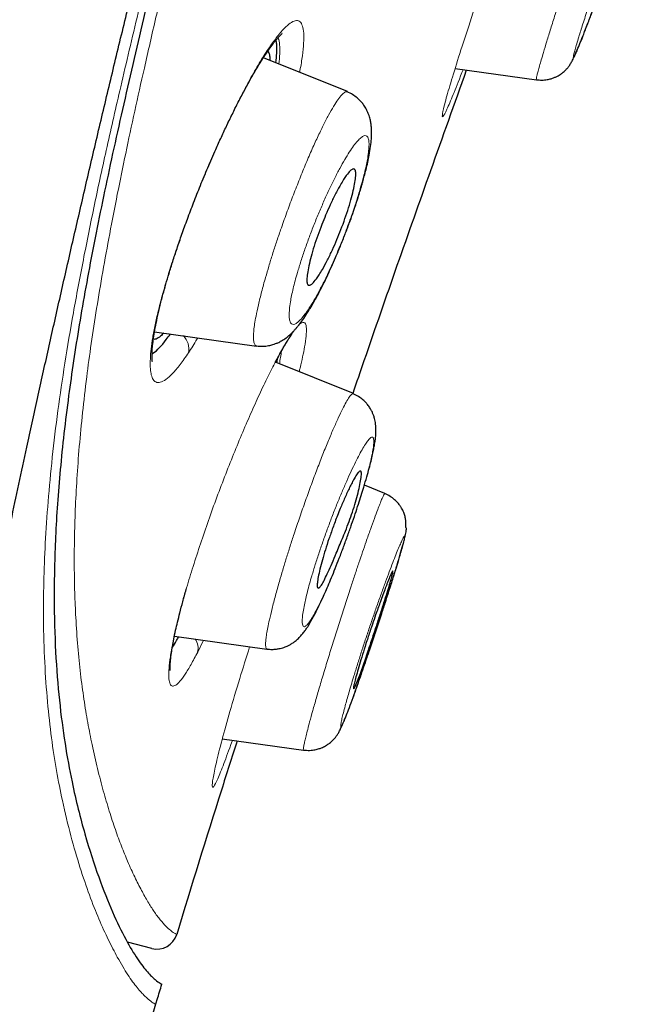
# Model space of a CAD drawing. Header units: millimetres. Extents: x 8 to 830, y 12 to 2106.
# Tile 592 of 624: x 788 to 797, y 1758 to 1772. Entities that reach past the tile are written whole.
import ezdxf

# ---------------------------------------------------------------- set-up
doc = ezdxf.new("R2010")
doc.units = ezdxf.units.MM

msp = doc.modelspace()

# ---------------------------------------------------------------- linework, layer by layer
at = {"color": 7, "linetype": 'Continuous', "lineweight": 30}
for p, q in [((792.649, 1771.438), (791.429, 1771.931)), ((794.212, 1771.773), (795.392, 1771.608)), ((789.849, 1767.953), (791.328, 1767.745)), ((791.626, 1767.503), (791.641, 1767.58)), ((791.626, 1767.503), (791.641, 1767.58)), ((792.735, 1767.055), (791.605, 1767.511)), ((793.193, 1765.607), (792.895, 1765.727)), ((790.138, 1763.533), (791.481, 1763.344)), ((790.833, 1762.043), (792.011, 1761.877)), ((789.809, 1759.001), (789.457, 1759.092))]:
    msp.add_line(p, q, dxfattribs=at)
at = {"color": 8, "linetype": 'Continuous', "lineweight": 0}
msp.add_line((790.559, 1763.474), (790.475, 1763.302), dxfattribs=at)
msp.add_line((790.559, 1763.474), (790.475, 1763.302), dxfattribs=at)
for centre, radius, start, end in [((790.07, 1767.702), 0.277, 348.7689, 44.5485), ((790.243, 1763.355), 0.238, 347.0286, 34.918)]:
    msp.add_arc(centre, radius, start, end, dxfattribs=at)
at = {"color": 7, "linetype": 'Continuous', "lineweight": 30}
msp.add_arc((789.884, 1759.291), 0.3, 255.5, 343.1666, dxfattribs=at)
for points, knots in [([(786.178, 1756.852), (786.276, 1757.43), (786.471, 1758.584), (786.787, 1760.318), (787.075, 1761.823), (787.329, 1763.1), (787.543, 1764.146), (787.764, 1765.203), (787.967, 1766.15), (788.149, 1766.984), (788.308, 1767.7), (788.471, 1768.426), (788.639, 1769.164), (788.812, 1769.915), (788.991, 1770.68), (789.176, 1771.462), (789.368, 1772.26), (789.567, 1773.078), (789.773, 1773.913), (789.986, 1774.765), (790.204, 1775.632), (790.428, 1776.511), (790.581, 1777.107), (790.658, 1777.405)], [0, 0, 0, 0, 0.093359, 0.186706, 0.280006, 0.334976, 0.389956, 0.444959, 0.499974, 0.535699, 0.571426, 0.607157, 0.64289, 0.678614, 0.714318, 0.750006, 0.785687, 0.821385, 0.857107, 0.892845, 0.928584, 0.964309, 1, 1, 1, 1]), ([(786.178, 1756.852), (786.276, 1757.43), (786.471, 1758.584), (786.787, 1760.318), (787.075, 1761.823), (787.329, 1763.1), (787.543, 1764.146), (787.764, 1765.203), (787.967, 1766.15), (788.149, 1766.984), (788.308, 1767.7), (788.471, 1768.426), (788.639, 1769.164), (788.812, 1769.915), (788.991, 1770.68), (789.176, 1771.462), (789.368, 1772.26), (789.567, 1773.078), (789.773, 1773.913), (789.986, 1774.765), (790.204, 1775.632), (790.428, 1776.511), (790.581, 1777.107), (790.658, 1777.405)], [0, 0, 0, 0, 0.093359, 0.186706, 0.280006, 0.334976, 0.389956, 0.444959, 0.499974, 0.535699, 0.571426, 0.607157, 0.64289, 0.678614, 0.714318, 0.750006, 0.785687, 0.821385, 0.857107, 0.892845, 0.928584, 0.964309, 1, 1, 1, 1]), ([(790.879, 1777.336), (790.754, 1776.838), (790.505, 1775.845), (790.148, 1774.402), (789.808, 1773.003), (789.49, 1771.656), (789.2, 1770.369), (788.95, 1769.158), (788.749, 1768.04), (788.587, 1766.963), (788.471, 1765.934), (788.404, 1764.96), (788.385, 1764.082), (788.407, 1763.294), (788.463, 1762.591), (788.546, 1761.966), (788.668, 1761.303), (788.835, 1760.641), (789.039, 1760.02), (789.241, 1759.513), (789.433, 1759.12), (789.605, 1758.833), (789.751, 1758.647), (789.863, 1758.54), (789.939, 1758.489), (789.949, 1758.485), (789.955, 1758.483)], [0, 0, 0, 0, 0.0314739, 0.0627901, 0.0940266, 0.1252933, 0.1567907, 0.1883276, 0.2195935, 0.2506958, 0.2862496, 0.3219956, 0.3579592, 0.3937733, 0.4294226, 0.4650147, 0.5006142, 0.556583, 0.6126897, 0.6687271, 0.7246136, 0.7804252, 0.8352335, 0.8900842, 0.945003, 1, 1, 1, 1]), ([(795.392, 1771.611), (795.42, 1771.608), (795.471, 1771.604), (795.543, 1771.611), (795.601, 1771.624), (795.649, 1771.641), (795.689, 1771.659), (795.723, 1771.678), (795.753, 1771.698), (795.781, 1771.719), (795.814, 1771.748), (795.844, 1771.78), (795.872, 1771.817), (795.898, 1771.859), (795.925, 1771.91), (795.958, 1771.981), (795.996, 1772.069), (796.041, 1772.178), (796.093, 1772.309), (796.152, 1772.463), (796.219, 1772.641), (796.294, 1772.843), (796.374, 1773.063), (796.456, 1773.293), (796.538, 1773.524), (796.617, 1773.749), (796.69, 1773.961), (796.756, 1774.158), (796.813, 1774.335), (796.857, 1774.472), (796.888, 1774.576), (796.909, 1774.65), (796.924, 1774.709), (796.934, 1774.754), (796.94, 1774.788), (796.943, 1774.814), (796.944, 1774.833), (796.945, 1774.849), (796.944, 1774.862), (796.943, 1774.887), (796.939, 1774.933), (796.928, 1774.982), (796.913, 1775.027), (796.896, 1775.068), (796.87, 1775.117), (796.831, 1775.171), (796.78, 1775.226), (796.713, 1775.278), (796.658, 1775.304), (796.63, 1775.317)], [0, 0, 0, 0, 0.014608, 0.027444, 0.038176, 0.046599, 0.054598, 0.061389, 0.067318, 0.074622, 0.080384, 0.093413, 0.110576, 0.132504, 0.159134, 0.188165, 0.219145, 0.252056, 0.286873, 0.323576, 0.362192, 0.402824, 0.445532, 0.488731, 0.531567, 0.574195, 0.616452, 0.658244, 0.699666, 0.740784, 0.768078, 0.795249, 0.820157, 0.841692, 0.859818, 0.874502, 0.883249, 0.890067, 0.895019, 0.898386, 0.906994, 0.920339, 0.925884, 0.932929, 0.944078, 0.95517, 0.968421, 0.98352, 1, 1, 1, 1]), ([(791.511, 1772.053), (791.531, 1772.081), (791.57, 1772.135), (791.617, 1772.193), (791.652, 1772.234), (791.678, 1772.26), (791.693, 1772.275), (791.701, 1772.282), (791.7, 1772.282), (791.699, 1772.282)], [0, 0, 0, 0, 0.216224, 0.409511, 0.580136, 0.728409, 0.8547, 0.959465, 1, 1, 1, 1]), ([(791.61, 1771.858), (791.615, 1771.906), (791.627, 1772.011), (791.627, 1772.12), (791.616, 1772.168), (791.612, 1772.187)], [0, 0, 0, 0, 0.340138, 0.734698, 1, 1, 1, 1]), ([(791.61, 1771.858), (791.615, 1771.906), (791.627, 1772.011), (791.627, 1772.12), (791.616, 1772.168), (791.612, 1772.187)], [0, 0, 0, 0, 0.340138, 0.734698, 1, 1, 1, 1]), ([(789.817, 1767.52), (789.817, 1767.52), (789.817, 1767.519), (789.816, 1767.527), (789.814, 1767.55), (789.812, 1767.586), (789.812, 1767.631), (789.815, 1767.694), (789.823, 1767.779), (789.837, 1767.887), (789.858, 1768.012), (789.887, 1768.155), (789.924, 1768.316), (789.967, 1768.481), (790.012, 1768.644), (790.06, 1768.803), (790.114, 1768.976), (790.176, 1769.165), (790.247, 1769.371), (790.327, 1769.593), (790.417, 1769.83), (790.516, 1770.08), (790.624, 1770.34), (790.726, 1770.575), (790.82, 1770.782), (790.904, 1770.961), (790.99, 1771.138), (791.077, 1771.312), (791.166, 1771.48), (791.255, 1771.641), (791.343, 1771.793), (791.429, 1771.933), (791.484, 1772.013), (791.511, 1772.053)], [0, 0, 0, 0, 0.009274, 0.024691, 0.044735, 0.06465, 0.085396, 0.106973, 0.13701, 0.168413, 0.20116, 0.235252, 0.270703, 0.307553, 0.336114, 0.365425, 0.396421, 0.429631, 0.465052, 0.502677, 0.542491, 0.584482, 0.628654, 0.675045, 0.707222, 0.740396, 0.77457, 0.809735, 0.845879, 0.882984, 0.921038, 0.960037, 1, 1, 1, 1]), ([(789.817, 1767.52), (789.817, 1767.52), (789.817, 1767.519), (789.816, 1767.527), (789.814, 1767.55), (789.812, 1767.586), (789.812, 1767.631), (789.815, 1767.694), (789.823, 1767.779), (789.837, 1767.887), (789.858, 1768.012), (789.887, 1768.155), (789.924, 1768.316), (789.967, 1768.481), (790.012, 1768.644), (790.06, 1768.803), (790.114, 1768.976), (790.176, 1769.165), (790.247, 1769.371), (790.327, 1769.593), (790.417, 1769.83), (790.516, 1770.08), (790.624, 1770.34), (790.726, 1770.575), (790.82, 1770.782), (790.904, 1770.961), (790.99, 1771.138), (791.077, 1771.312), (791.166, 1771.48), (791.255, 1771.642), (791.343, 1771.793), (791.426, 1771.928), (791.477, 1772.002), (791.501, 1772.038)], [0, 0, 0, 0, 0.00932, 0.024811, 0.044952, 0.064964, 0.085812, 0.107494, 0.137676, 0.169232, 0.202139, 0.236397, 0.272021, 0.30905, 0.337749, 0.367204, 0.398351, 0.431721, 0.467315, 0.505123, 0.545131, 0.587327, 0.631713, 0.67833, 0.710664, 0.744, 0.778339, 0.813676, 0.849995, 0.887281, 0.92552, 0.964709, 1, 1, 1, 1]), ([(791.493, 1772.025), (791.498, 1772.018), (791.511, 1771.999), (791.521, 1771.954), (791.524, 1771.91), (791.524, 1771.892)], [0, 0, 0, 0, 0.286932, 0.716183, 1, 1, 1, 1]), ([(791.493, 1772.025), (791.498, 1772.018), (791.511, 1771.999), (791.521, 1771.954), (791.524, 1771.91), (791.524, 1771.892)], [0, 0, 0, 0, 0.286932, 0.716183, 1, 1, 1, 1]), ([(794.375, 1771.75), (794.202, 1771.264), (793.701, 1769.86), (793.15, 1768.297), (792.781, 1767.216), (792.727, 1767.058)], [0, 0, 0, 0, 0.311545, 0.899147, 1, 1, 1, 1]), ([(794.375, 1771.75), (794.202, 1771.264), (793.701, 1769.86), (793.15, 1768.297), (792.781, 1767.216), (792.727, 1767.058)], [0, 0, 0, 0, 0.311545, 0.899147, 1, 1, 1, 1]), ([(791.328, 1767.748), (791.36, 1767.745), (791.418, 1767.74), (791.5, 1767.749), (791.561, 1767.764), (791.612, 1767.782), (791.657, 1767.801), (791.713, 1767.832), (791.77, 1767.872), (791.822, 1767.916), (791.86, 1767.954), (791.89, 1767.987), (791.918, 1768.018), (791.955, 1768.064), (792.002, 1768.127), (792.054, 1768.204), (792.101, 1768.28), (792.141, 1768.347), (792.179, 1768.413), (792.209, 1768.468), (792.23, 1768.509), (792.247, 1768.541), (792.264, 1768.574), (792.289, 1768.622), (792.322, 1768.69), (792.367, 1768.783), (792.42, 1768.899), (792.481, 1769.038), (792.548, 1769.198), (792.614, 1769.364), (792.674, 1769.523), (792.725, 1769.665), (792.768, 1769.79), (792.802, 1769.896), (792.83, 1769.986), (792.853, 1770.062), (792.874, 1770.135), (792.896, 1770.217), (792.921, 1770.312), (792.945, 1770.415), (792.968, 1770.528), (792.987, 1770.642), (792.999, 1770.749), (793.002, 1770.84), (792.999, 1770.915), (792.991, 1770.98), (792.979, 1771.041), (792.961, 1771.102), (792.938, 1771.156), (792.914, 1771.203), (792.882, 1771.252), (792.84, 1771.302), (792.789, 1771.351), (792.724, 1771.398), (792.674, 1771.422), (792.647, 1771.434)], [0, 0, 0, 0, 0.019611, 0.036613, 0.050693, 0.059673, 0.072076, 0.089288, 0.11099, 0.128536, 0.141533, 0.152243, 0.163631, 0.175751, 0.201915, 0.231826, 0.250517, 0.270417, 0.288899, 0.302986, 0.312732, 0.319022, 0.326773, 0.336773, 0.353598, 0.37443, 0.399284, 0.428167, 0.461079, 0.495079, 0.526019, 0.553895, 0.57873, 0.600411, 0.61892, 0.634276, 0.649153, 0.66662, 0.688483, 0.714165, 0.740312, 0.77306, 0.804536, 0.831164, 0.854206, 0.869394, 0.884906, 0.903217, 0.913715, 0.925128, 0.938624, 0.951204, 0.96579, 0.982165, 1, 1, 1, 1]), ([(792.276, 1769.508), (792.295, 1769.555), (792.335, 1769.653), (792.401, 1769.801), (792.473, 1769.952), (792.54, 1770.073), (792.593, 1770.162), (792.642, 1770.235), (792.687, 1770.289), (792.722, 1770.314), (792.742, 1770.317), (792.752, 1770.312), (792.759, 1770.304), (792.768, 1770.284), (792.773, 1770.239), (792.765, 1770.152), (792.737, 1770.003), (792.672, 1769.761), (792.579, 1769.493), (792.496, 1769.287), (792.43, 1769.137), (792.359, 1768.989), (792.293, 1768.869), (792.239, 1768.78), (792.189, 1768.706), (792.144, 1768.652), (792.109, 1768.628), (792.09, 1768.626), (792.079, 1768.63), (792.072, 1768.639), (792.063, 1768.659), (792.058, 1768.705), (792.066, 1768.793), (792.094, 1768.944), (792.158, 1769.186), (792.237, 1769.402), (792.276, 1769.508)], [0, 0, 0, 0, 0.02645, 0.055945, 0.088717, 0.124751, 0.148285, 0.169501, 0.205233, 0.23181, 0.249598, 0.260654, 0.271585, 0.282448, 0.314894, 0.346734, 0.378231, 0.439651, 0.499837, 0.52723, 0.556943, 0.589525, 0.624593, 0.648679, 0.670277, 0.70628, 0.732648, 0.749343, 0.760462, 0.771521, 0.782576, 0.815301, 0.847483, 0.878926, 0.940297, 1, 1, 1, 1]), ([(789.813, 1767.632), (789.82, 1767.636), (789.852, 1767.653), (789.92, 1767.718), (790.002, 1767.811), (790.059, 1767.892), (790.079, 1767.921)], [0, 0, 0, 0, 0.106115, 0.456932, 0.809054, 1, 1, 1, 1]), ([(789.813, 1767.632), (789.82, 1767.636), (789.852, 1767.653), (789.92, 1767.718), (790.002, 1767.811), (790.059, 1767.892), (790.079, 1767.921)], [0, 0, 0, 0, 0.106115, 0.456932, 0.809054, 1, 1, 1, 1]), ([(789.983, 1767.935), (789.967, 1767.919), (789.925, 1767.876), (789.876, 1767.844), (789.848, 1767.843), (789.837, 1767.842)], [0, 0, 0, 0, 0.2597036, 0.7167093, 1, 1, 1, 1]), ([(789.983, 1767.935), (789.967, 1767.919), (789.925, 1767.876), (789.876, 1767.844), (789.848, 1767.843), (789.837, 1767.842)], [0, 0, 0, 0, 0.2597036, 0.7167093, 1, 1, 1, 1]), ([(791.602, 1767.505), (791.62, 1767.539), (791.659, 1767.615), (791.71, 1767.706), (791.754, 1767.782), (791.788, 1767.836), (791.812, 1767.873), (791.828, 1767.897), (791.837, 1767.91), (791.841, 1767.916), (791.84, 1767.916), (791.84, 1767.916)], [0, 0, 0, 0, 0.139961, 0.310149, 0.463074, 0.599039, 0.718326, 0.821209, 0.907947, 0.978793, 1, 1, 1, 1]), ([(791.482, 1763.347), (791.506, 1763.345), (791.551, 1763.34), (791.615, 1763.345), (791.667, 1763.354), (791.708, 1763.365), (791.744, 1763.377), (791.778, 1763.391), (791.812, 1763.409), (791.852, 1763.433), (791.895, 1763.463), (791.944, 1763.507), (791.984, 1763.551), (792.021, 1763.596), (792.052, 1763.64), (792.077, 1763.678), (792.095, 1763.708), (792.118, 1763.747), (792.148, 1763.8), (792.186, 1763.872), (792.23, 1763.961), (792.276, 1764.058), (792.323, 1764.161), (792.369, 1764.266), (792.419, 1764.385), (792.473, 1764.52), (792.532, 1764.669), (792.593, 1764.83), (792.653, 1764.995), (792.71, 1765.155), (792.762, 1765.307), (792.808, 1765.447), (792.849, 1765.576), (792.891, 1765.71), (792.93, 1765.843), (792.965, 1765.969), (792.993, 1766.077), (793.014, 1766.168), (793.032, 1766.25), (793.045, 1766.323), (793.056, 1766.396), (793.064, 1766.478), (793.064, 1766.552), (793.06, 1766.61), (793.053, 1766.652), (793.043, 1766.696), (793.029, 1766.74), (793.011, 1766.784), (792.989, 1766.827), (792.961, 1766.872), (792.922, 1766.92), (792.873, 1766.968), (792.809, 1767.015), (792.759, 1767.039), (792.733, 1767.051)], [0, 0, 0, 0, 0.014392, 0.026838, 0.037108, 0.045055, 0.051911, 0.058526, 0.068874, 0.079072, 0.091296, 0.105805, 0.124824, 0.143436, 0.160065, 0.173179, 0.183085, 0.192214, 0.21496, 0.237961, 0.26435, 0.294994, 0.317769, 0.342406, 0.368917, 0.397333, 0.42767, 0.459934, 0.492407, 0.523286, 0.552601, 0.580398, 0.606558, 0.631037, 0.664646, 0.694573, 0.720947, 0.747097, 0.769047, 0.791984, 0.815985, 0.841414, 0.867479, 0.881183, 0.89252, 0.902375, 0.913838, 0.9226, 0.932281, 0.943676, 0.954791, 0.968071, 0.983268, 1, 1, 1, 1]), ([(792.437, 1765.107), (792.447, 1765.136), (792.47, 1765.196), (792.506, 1765.29), (792.554, 1765.409), (792.614, 1765.55), (792.672, 1765.674), (792.716, 1765.762), (792.755, 1765.834), (792.792, 1765.894), (792.821, 1765.927), (792.837, 1765.933), (792.845, 1765.928), (792.849, 1765.918), (792.853, 1765.895), (792.85, 1765.842), (792.833, 1765.743), (792.805, 1765.62), (792.768, 1765.482), (792.711, 1765.298), (792.644, 1765.115), (792.575, 1764.95), (792.531, 1764.843), (792.48, 1764.721), (792.426, 1764.592), (792.369, 1764.464), (792.32, 1764.361), (792.279, 1764.285), (792.246, 1764.24), (792.222, 1764.226), (792.209, 1764.249), (792.21, 1764.305), (792.224, 1764.391), (792.249, 1764.504), (792.284, 1764.638), (792.328, 1764.787), (792.379, 1764.945), (792.418, 1765.053), (792.437, 1765.107)], [0, 0, 0, 0, 0.016243, 0.034175, 0.054045, 0.087143, 0.124403, 0.145292, 0.164786, 0.198856, 0.227019, 0.248886, 0.261416, 0.273855, 0.286082, 0.321465, 0.355113, 0.387216, 0.417512, 0.44638, 0.499042, 0.519852, 0.540816, 0.561722, 0.593076, 0.624309, 0.65568, 0.686898, 0.718257, 0.749468, 0.782203, 0.814546, 0.846315, 0.877827, 0.908772, 0.939492, 0.969855, 1, 1, 1, 1]), ([(792.011, 1761.881), (792.041, 1761.878), (792.097, 1761.873), (792.174, 1761.883), (792.235, 1761.899), (792.292, 1761.921), (792.341, 1761.947), (792.385, 1761.977), (792.417, 1762.003), (792.44, 1762.025), (792.459, 1762.045), (792.48, 1762.071), (792.502, 1762.101), (792.525, 1762.14), (792.549, 1762.187), (792.577, 1762.248), (792.611, 1762.329), (792.653, 1762.434), (792.704, 1762.568), (792.761, 1762.726), (792.818, 1762.888), (792.873, 1763.045), (792.922, 1763.19), (792.982, 1763.367), (793.052, 1763.574), (793.128, 1763.806), (793.201, 1764.03), (793.269, 1764.242), (793.33, 1764.436), (793.383, 1764.611), (793.428, 1764.762), (793.459, 1764.876), (793.48, 1764.956), (793.492, 1765.01), (793.501, 1765.056), (793.505, 1765.089), (793.505, 1765.106), (793.502, 1765.113), (793.499, 1765.108), (793.498, 1765.112), (793.498, 1765.114), (793.498, 1765.117), (793.498, 1765.12), (793.498, 1765.123), (793.498, 1765.128), (793.498, 1765.137), (793.499, 1765.161), (793.498, 1765.198), (793.494, 1765.239), (793.482, 1765.289), (793.467, 1765.331), (793.452, 1765.362), (793.435, 1765.395), (793.412, 1765.43), (793.379, 1765.472), (793.331, 1765.519), (793.268, 1765.567), (793.218, 1765.591), (793.191, 1765.603)], [0, 0, 0, 0, 0.0151748, 0.0283645, 0.0391758, 0.0473804, 0.0588403, 0.0679217, 0.0747384, 0.0804938, 0.0871381, 0.0949432, 0.1101714, 0.1290206, 0.1513093, 0.1750456, 0.199883, 0.2324617, 0.2667254, 0.3026568, 0.3402834, 0.3663778, 0.3933082, 0.4208777, 0.4618311, 0.5022527, 0.5422808, 0.5817958, 0.6206723, 0.6590002, 0.6968325, 0.734231, 0.7589441, 0.7823113, 0.8037464, 0.8321682, 0.85601, 0.8751843, 0.8827193, 0.8840466, 0.8851321, 0.8860357, 0.8864512, 0.8868624, 0.8877351, 0.888772, 0.8915909, 0.9009662, 0.9150685, 0.9278068, 0.9335836, 0.9392709, 0.9451562, 0.9519067, 0.9608891, 0.9720936, 0.9852663, 1, 1, 1, 1]), ([(792.987, 1763.636), (792.989, 1763.642), (792.994, 1763.656), (793.003, 1763.681), (793.025, 1763.745), (793.066, 1763.864), (793.131, 1764.047), (793.182, 1764.186), (793.215, 1764.272), (793.231, 1764.312), (793.253, 1764.368), (793.278, 1764.429), (793.299, 1764.473), (793.31, 1764.486), (793.311, 1764.471), (793.302, 1764.429), (793.283, 1764.359), (793.254, 1764.26), (793.215, 1764.132), (793.167, 1763.978), (793.112, 1763.806), (793.06, 1763.648), (793.016, 1763.516), (792.983, 1763.416), (792.933, 1763.268), (792.874, 1763.094), (792.817, 1762.935), (792.779, 1762.842), (792.757, 1762.795), (792.745, 1762.775), (792.739, 1762.771), (792.736, 1762.771), (792.736, 1762.772), (792.735, 1762.777), (792.736, 1762.784), (792.738, 1762.8), (792.745, 1762.837), (792.765, 1762.914), (792.795, 1763.021), (792.834, 1763.153), (792.879, 1763.303), (792.931, 1763.466), (792.969, 1763.579), (792.987, 1763.636)], [0, 0, 0, 0, 0.0034376, 0.0081318, 0.0140713, 0.0393611, 0.0761694, 0.124269, 0.1363508, 0.1481453, 0.1596969, 0.1921701, 0.2219304, 0.2487393, 0.2765866, 0.3053495, 0.3352162, 0.3658657, 0.397682, 0.4304205, 0.464132, 0.4989504, 0.5186652, 0.5376972, 0.5559251, 0.60546, 0.6476477, 0.68257, 0.7103283, 0.7305916, 0.7473601, 0.749299, 0.7580635, 0.7667901, 0.7754925, 0.7841843, 0.8116759, 0.8428082, 0.8741519, 0.9053499, 0.936807, 0.9682909, 1, 1, 1, 1]), ([(790.077, 1763.038), (790.077, 1763.037), (790.077, 1763.036), (790.074, 1763.064), (790.075, 1763.106), (790.08, 1763.18), (790.092, 1763.277), (790.108, 1763.382), (790.128, 1763.491), (790.153, 1763.61), (790.183, 1763.74), (790.217, 1763.877), (790.259, 1764.036), (790.291, 1764.154), (790.311, 1764.221), (790.312, 1764.226)], [0, 0, 0, 0, 0.03237, 0.099173, 0.168522, 0.27708, 0.391033, 0.469958, 0.552073, 0.644411, 0.721393, 0.805041, 0.895439, 0.992624, 1, 1, 1, 1]), ([(790.077, 1763.038), (790.077, 1763.037), (790.077, 1763.036), (790.074, 1763.064), (790.075, 1763.106), (790.08, 1763.18), (790.092, 1763.277), (790.108, 1763.382), (790.128, 1763.491), (790.153, 1763.61), (790.183, 1763.74), (790.217, 1763.877), (790.259, 1764.036), (790.291, 1764.154), (790.311, 1764.221), (790.312, 1764.226)], [0, 0, 0, 0, 0.03237, 0.099173, 0.168522, 0.27708, 0.391033, 0.469958, 0.552073, 0.644411, 0.721393, 0.805041, 0.895439, 0.992624, 1, 1, 1, 1]), ([(790.107, 1763.37), (790.127, 1763.4), (790.155, 1763.444), (790.188, 1763.506), (790.198, 1763.525)], [0, 0, 0, 0, 0.706192, 1, 1, 1, 1]), ([(790.107, 1763.37), (790.127, 1763.4), (790.155, 1763.444), (790.188, 1763.506), (790.198, 1763.525)], [0, 0, 0, 0, 0.706192, 1, 1, 1, 1]), ([(791.048, 1762.013), (790.972, 1761.775), (790.67, 1760.842), (790.384, 1759.904), (790.171, 1759.204)], [0, 0, 0, 0, 0.254554, 1, 1, 1, 1]), ([(791.048, 1762.013), (790.972, 1761.775), (790.67, 1760.842), (790.384, 1759.904), (790.171, 1759.204)], [0, 0, 0, 0, 0.254554, 1, 1, 1, 1]), ([(787.224, 1747.797), (787.238, 1747.866), (787.327, 1748.305), (787.511, 1749.147), (787.777, 1750.33), (788.07, 1751.56), (788.382, 1752.811), (788.712, 1754.084), (789.062, 1755.378), (789.454, 1756.773), (789.753, 1757.81), (789.933, 1758.408), (789.956, 1758.482)], [0, 0, 0, 0, 0.019227, 0.121759, 0.234331, 0.348874, 0.465672, 0.584885, 0.70643, 0.830213, 0.978867, 1, 1, 1, 1])]:
    msp.add_open_spline(points, degree=3, knots=knots, dxfattribs=at)
at = {"color": 8, "linetype": 'Continuous', "lineweight": 0}
for points, knots in [([(789.868, 1758.19), (789.864, 1758.192), (789.856, 1758.194), (789.799, 1758.229), (789.713, 1758.301), (789.599, 1758.423), (789.464, 1758.607), (789.322, 1758.846), (789.179, 1759.121), (789.042, 1759.42), (788.903, 1759.769), (788.766, 1760.17), (788.633, 1760.626), (788.519, 1761.098), (788.424, 1761.577), (788.35, 1762.053), (788.292, 1762.575), (788.251, 1763.148), (788.234, 1763.729), (788.238, 1764.309), (788.26, 1764.877), (788.3, 1765.481), (788.361, 1766.123), (788.441, 1766.793), (788.544, 1767.494), (788.668, 1768.223), (788.812, 1768.991), (788.975, 1769.796), (789.156, 1770.633), (789.368, 1771.559), (789.609, 1772.579), (789.879, 1773.692), (790.161, 1774.839), (790.454, 1776.015), (790.656, 1776.818), (790.757, 1777.221)], [0, 0, 0, 0, 0.046708, 0.093374, 0.140007, 0.186622, 0.233244, 0.279904, 0.316578, 0.353239, 0.389865, 0.426442, 0.462958, 0.499408, 0.52722, 0.555054, 0.582941, 0.610923, 0.639027, 0.661116, 0.683181, 0.705208, 0.727192, 0.749135, 0.769963, 0.79089, 0.81187, 0.832859, 0.853811, 0.874684, 0.899646, 0.924611, 0.949633, 0.974753, 1, 1, 1, 1]), ([(791.033, 1777.288), (790.964, 1777.01), (790.825, 1776.454), (790.622, 1775.636), (790.423, 1774.831), (790.231, 1774.042), (790.046, 1773.269), (789.868, 1772.514), (789.706, 1771.807), (789.559, 1771.149), (789.428, 1770.538), (789.307, 1769.946), (789.196, 1769.372), (789.096, 1768.819), (789.006, 1768.288), (788.928, 1767.779), (788.86, 1767.274), (788.802, 1766.776), (788.755, 1766.283), (788.72, 1765.814), (788.697, 1765.368), (788.685, 1764.944), (788.682, 1764.543), (788.689, 1764.163), (788.706, 1763.772), (788.733, 1763.377), (788.773, 1762.983), (788.822, 1762.616), (788.879, 1762.275), (788.945, 1761.937), (789.021, 1761.606), (789.105, 1761.285), (789.191, 1760.991), (789.28, 1760.723), (789.369, 1760.48), (789.464, 1760.249), (789.561, 1760.034), (789.661, 1759.839), (789.754, 1759.673), (789.845, 1759.528), (789.934, 1759.41), (790.015, 1759.32), (790.082, 1759.26), (790.132, 1759.224), (790.165, 1759.207), (790.169, 1759.205), (790.171, 1759.204)], [0, 0, 0, 0, 0.017984, 0.035904, 0.05377, 0.071595, 0.089394, 0.10719, 0.125007, 0.140642, 0.156322, 0.172032, 0.187755, 0.203473, 0.219168, 0.234822, 0.250415, 0.267859, 0.285342, 0.30286, 0.320406, 0.337968, 0.355534, 0.373086, 0.390606, 0.41258, 0.434517, 0.456435, 0.47835, 0.500272, 0.526339, 0.552441, 0.578573, 0.604727, 0.630896, 0.657069, 0.687909, 0.718723, 0.749491, 0.780222, 0.816803, 0.853394, 0.890005, 0.926641, 0.963306, 1, 1, 1, 1]), ([(791.033, 1777.288), (790.964, 1777.01), (790.825, 1776.454), (790.622, 1775.636), (790.423, 1774.831), (790.231, 1774.042), (790.046, 1773.269), (789.868, 1772.514), (789.706, 1771.807), (789.559, 1771.149), (789.428, 1770.538), (789.307, 1769.946), (789.196, 1769.372), (789.096, 1768.819), (789.006, 1768.288), (788.928, 1767.779), (788.86, 1767.274), (788.802, 1766.776), (788.755, 1766.283), (788.72, 1765.814), (788.697, 1765.368), (788.685, 1764.944), (788.682, 1764.543), (788.689, 1764.163), (788.706, 1763.772), (788.733, 1763.377), (788.773, 1762.983), (788.822, 1762.616), (788.879, 1762.275), (788.945, 1761.937), (789.021, 1761.606), (789.105, 1761.285), (789.191, 1760.991), (789.28, 1760.723), (789.369, 1760.48), (789.464, 1760.249), (789.561, 1760.034), (789.661, 1759.839), (789.754, 1759.673), (789.845, 1759.528), (789.934, 1759.41), (790.015, 1759.32), (790.082, 1759.26), (790.132, 1759.224), (790.165, 1759.207), (790.169, 1759.205), (790.171, 1759.204)], [0, 0, 0, 0, 0.017984, 0.035904, 0.05377, 0.071595, 0.089394, 0.10719, 0.125007, 0.140642, 0.156322, 0.172032, 0.187755, 0.203473, 0.219168, 0.234822, 0.250415, 0.267859, 0.285342, 0.30286, 0.320406, 0.337968, 0.355534, 0.373086, 0.390606, 0.41258, 0.434517, 0.456435, 0.47835, 0.500272, 0.526339, 0.552441, 0.578573, 0.604727, 0.630896, 0.657069, 0.687909, 0.718723, 0.749491, 0.780222, 0.816803, 0.853394, 0.890005, 0.926641, 0.963306, 1, 1, 1, 1]), ([(795.393, 1771.612), (795.393, 1771.612), (795.389, 1771.607), (795.391, 1771.627), (795.4, 1771.671), (795.417, 1771.735), (795.437, 1771.808), (795.463, 1771.899), (795.498, 1772.017), (795.543, 1772.167), (795.6, 1772.352), (795.664, 1772.556), (795.734, 1772.774), (795.809, 1773.005), (795.888, 1773.243), (795.968, 1773.486), (796.05, 1773.728), (796.124, 1773.946), (796.19, 1774.138), (796.248, 1774.305), (796.304, 1774.463), (796.362, 1774.628), (796.421, 1774.793), (796.479, 1774.951), (796.525, 1775.073), (796.56, 1775.164), (796.586, 1775.23), (796.607, 1775.278), (796.623, 1775.312), (796.628, 1775.315), (796.63, 1775.317)], [0, 0, 0, 0, 0.0026279, 0.0442131, 0.0858467, 0.1170732, 0.1482802, 0.1794644, 0.2106278, 0.2521775, 0.2937443, 0.3352986, 0.3768107, 0.4182833, 0.459745, 0.5012532, 0.54282, 0.5844289, 0.6156655, 0.6469295, 0.6782156, 0.7094946, 0.7512035, 0.7929071, 0.8345368, 0.8656741, 0.8967066, 0.9277135, 0.9588797, 1, 1, 1, 1]), ([(796.521, 1773.47), (796.541, 1773.529), (796.583, 1773.647), (796.643, 1773.82), (796.7, 1773.984), (796.751, 1774.137), (796.797, 1774.274), (796.836, 1774.395), (796.868, 1774.497), (796.893, 1774.579), (796.908, 1774.635), (796.916, 1774.67), (796.918, 1774.688), (796.915, 1774.692), (796.906, 1774.682), (796.889, 1774.652), (796.864, 1774.596), (796.83, 1774.519), (796.79, 1774.422), (796.743, 1774.305), (796.691, 1774.172), (796.634, 1774.024), (796.574, 1773.864), (796.511, 1773.694), (796.446, 1773.517), (796.381, 1773.338), (796.318, 1773.158), (796.255, 1772.98), (796.196, 1772.808), (796.145, 1772.657), (796.102, 1772.528), (796.067, 1772.42), (796.035, 1772.321), (796.004, 1772.223), (795.976, 1772.129), (795.953, 1772.046), (795.937, 1771.985), (795.929, 1771.946), (795.93, 1771.931), (795.939, 1771.94), (795.957, 1771.973), (795.982, 1772.029), (796.014, 1772.106), (796.054, 1772.203), (796.099, 1772.319), (796.15, 1772.453), (796.206, 1772.601), (796.265, 1772.762), (796.323, 1772.918), (796.376, 1773.065), (796.424, 1773.2), (796.473, 1773.335), (796.505, 1773.425), (796.521, 1773.47)], [0, 0, 0, 0, 0.020825, 0.041598, 0.062678, 0.0836, 0.10429, 0.125126, 0.145821, 0.166787, 0.187588, 0.203429, 0.219012, 0.23449, 0.250017, 0.270787, 0.291511, 0.312519, 0.333544, 0.354245, 0.374992, 0.395817, 0.416531, 0.437482, 0.45845, 0.479148, 0.499944, 0.520745, 0.54172, 0.562569, 0.578393, 0.593977, 0.609479, 0.625054, 0.645838, 0.666548, 0.687539, 0.708453, 0.729127, 0.749953, 0.770632, 0.791603, 0.81239, 0.83346, 0.854134, 0.874794, 0.895573, 0.916291, 0.937289, 0.953159, 0.968795, 0.984355, 1, 1, 1, 1]), ([(794.326, 1771.757), (794.321, 1771.743), (794.264, 1771.591), (794.18, 1771.382), (794.087, 1771.162), (794.034, 1771.063), (794.02, 1771.078), (794.048, 1771.214), (794.118, 1771.469), (794.226, 1771.824), (794.366, 1772.261), (794.533, 1772.762), (794.694, 1773.232), (794.8, 1773.527), (794.838, 1773.636)], [0, 0, 0, 0, 0.009603, 0.102965, 0.196347, 0.289857, 0.383559, 0.477645, 0.571747, 0.66546, 0.758931, 0.852214, 0.945484, 1, 1, 1, 1]), ([(794.326, 1771.757), (794.321, 1771.743), (794.264, 1771.591), (794.18, 1771.382), (794.087, 1771.162), (794.034, 1771.063), (794.02, 1771.078), (794.048, 1771.214), (794.118, 1771.469), (794.226, 1771.824), (794.366, 1772.261), (794.533, 1772.762), (794.694, 1773.232), (794.8, 1773.527), (794.838, 1773.636)], [0, 0, 0, 0, 0.009603, 0.102965, 0.196347, 0.289857, 0.383559, 0.477645, 0.571747, 0.66546, 0.758931, 0.852214, 0.945484, 1, 1, 1, 1]), ([(791.547, 1772.126), (791.584, 1772.177), (791.659, 1772.28), (791.757, 1772.384), (791.841, 1772.451), (791.911, 1772.476), (791.964, 1772.459), (792, 1772.398), (792.017, 1772.292), (792.017, 1772.148), (791.997, 1771.963), (791.975, 1771.818), (791.956, 1771.727), (791.954, 1771.719)], [0, 0, 0, 0, 0.099325, 0.198486, 0.297518, 0.396438, 0.495314, 0.594332, 0.693508, 0.792661, 0.89174, 0.990658, 1, 1, 1, 1]), ([(791.547, 1772.126), (791.584, 1772.177), (791.659, 1772.28), (791.757, 1772.384), (791.841, 1772.451), (791.911, 1772.476), (791.964, 1772.459), (792, 1772.398), (792.017, 1772.292), (792.017, 1772.148), (791.997, 1771.963), (791.975, 1771.818), (791.956, 1771.727), (791.954, 1771.719)], [0, 0, 0, 0, 0.099325, 0.198486, 0.297518, 0.396438, 0.495314, 0.594332, 0.693508, 0.792661, 0.89174, 0.990658, 1, 1, 1, 1]), ([(791.654, 1771.84), (791.659, 1771.891), (791.67, 1771.999), (791.665, 1772.12), (791.655, 1772.196), (791.64, 1772.216), (791.639, 1772.218)], [0, 0, 0, 0, 0.2971, 0.627699, 0.958806, 1, 1, 1, 1]), ([(791.654, 1771.84), (791.659, 1771.891), (791.67, 1771.999), (791.665, 1772.12), (791.655, 1772.196), (791.64, 1772.216), (791.639, 1772.218)], [0, 0, 0, 0, 0.2971, 0.627699, 0.958806, 1, 1, 1, 1]), ([(790.342, 1767.648), (790.301, 1767.588), (790.218, 1767.468), (790.108, 1767.341), (790.011, 1767.254), (789.929, 1767.212), (789.863, 1767.216), (789.82, 1767.264), (789.796, 1767.342), (789.785, 1767.438), (789.786, 1767.558), (789.798, 1767.701), (789.821, 1767.865), (789.855, 1768.048), (789.901, 1768.251), (789.958, 1768.47), (790.025, 1768.705), (790.101, 1768.95), (790.185, 1769.204), (790.277, 1769.464), (790.375, 1769.727), (790.477, 1769.991), (790.584, 1770.253), (790.707, 1770.539), (790.844, 1770.843), (790.994, 1771.156), (791.142, 1771.447), (791.285, 1771.709), (791.422, 1771.942), (791.505, 1772.065), (791.547, 1772.126)], [0, 0, 0, 0, 0.041806, 0.083532, 0.125194, 0.166794, 0.208358, 0.249969, 0.281238, 0.312505, 0.34377, 0.375024, 0.406257, 0.437466, 0.46867, 0.499917, 0.53119, 0.562446, 0.593704, 0.624961, 0.656206, 0.687429, 0.718628, 0.749822, 0.791435, 0.833105, 0.874826, 0.91656, 0.958278, 1, 1, 1, 1]), ([(790.342, 1767.648), (790.301, 1767.588), (790.218, 1767.468), (790.108, 1767.341), (790.011, 1767.254), (789.929, 1767.212), (789.863, 1767.216), (789.82, 1767.264), (789.796, 1767.342), (789.785, 1767.438), (789.786, 1767.558), (789.798, 1767.701), (789.821, 1767.865), (789.855, 1768.048), (789.901, 1768.251), (789.958, 1768.47), (790.025, 1768.705), (790.101, 1768.95), (790.185, 1769.204), (790.277, 1769.464), (790.375, 1769.727), (790.477, 1769.991), (790.584, 1770.253), (790.707, 1770.539), (790.844, 1770.843), (790.994, 1771.156), (791.142, 1771.447), (791.285, 1771.709), (791.422, 1771.942), (791.505, 1772.065), (791.547, 1772.126)], [0, 0, 0, 0, 0.041806, 0.083532, 0.125194, 0.166794, 0.208358, 0.249969, 0.281238, 0.312505, 0.34377, 0.375024, 0.406257, 0.437466, 0.46867, 0.499917, 0.53119, 0.562446, 0.593704, 0.624961, 0.656206, 0.687429, 0.718628, 0.749822, 0.791435, 0.833105, 0.874826, 0.91656, 0.958278, 1, 1, 1, 1]), ([(791.329, 1767.751), (791.327, 1767.75), (791.313, 1767.748), (791.298, 1767.773), (791.286, 1767.823), (791.284, 1767.892), (791.289, 1767.971), (791.301, 1768.065), (791.323, 1768.187), (791.356, 1768.342), (791.402, 1768.531), (791.454, 1768.721), (791.508, 1768.904), (791.561, 1769.076), (791.618, 1769.252), (791.686, 1769.452), (791.764, 1769.673), (791.853, 1769.913), (791.945, 1770.147), (792.036, 1770.372), (792.127, 1770.584), (792.215, 1770.777), (792.299, 1770.95), (792.377, 1771.101), (792.449, 1771.227), (792.513, 1771.325), (792.568, 1771.396), (792.612, 1771.432), (792.638, 1771.443), (792.646, 1771.433), (792.647, 1771.432)], [0, 0, 0, 0, 0.007894, 0.048998, 0.09016, 0.121048, 0.151936, 0.182828, 0.21371, 0.254902, 0.296134, 0.337376, 0.368299, 0.399201, 0.430084, 0.460939, 0.502077, 0.543253, 0.584448, 0.62563, 0.666794, 0.707934, 0.749094, 0.79027, 0.83141, 0.87245, 0.913356, 0.95442, 0.995772, 1, 1, 1, 1]), ([(792.67, 1769.528), (792.692, 1769.588), (792.734, 1769.707), (792.792, 1769.883), (792.838, 1770.037), (792.875, 1770.169), (792.904, 1770.28), (792.926, 1770.382), (792.946, 1770.485), (792.959, 1770.583), (792.964, 1770.67), (792.96, 1770.737), (792.945, 1770.782), (792.921, 1770.803), (792.888, 1770.799), (792.846, 1770.773), (792.797, 1770.724), (792.74, 1770.653), (792.678, 1770.563), (792.61, 1770.454), (792.539, 1770.327), (792.465, 1770.185), (792.389, 1770.029), (792.313, 1769.863), (792.238, 1769.689), (792.165, 1769.511), (792.096, 1769.331), (792.031, 1769.152), (791.973, 1768.977), (791.926, 1768.823), (791.889, 1768.691), (791.861, 1768.58), (791.838, 1768.478), (791.819, 1768.375), (791.806, 1768.277), (791.802, 1768.189), (791.808, 1768.123), (791.823, 1768.078), (791.848, 1768.057), (791.882, 1768.059), (791.925, 1768.086), (791.975, 1768.134), (792.032, 1768.204), (792.094, 1768.294), (792.162, 1768.403), (792.232, 1768.53), (792.306, 1768.672), (792.381, 1768.828), (792.45, 1768.981), (792.512, 1769.126), (792.567, 1769.259), (792.62, 1769.394), (792.653, 1769.483), (792.67, 1769.528)], [0, 0, 0, 0, 0.020776, 0.041546, 0.062685, 0.078407, 0.093941, 0.109461, 0.12514, 0.1458, 0.166787, 0.187577, 0.2086, 0.229287, 0.249993, 0.270727, 0.291459, 0.312484, 0.333482, 0.3542, 0.37496, 0.395793, 0.416518, 0.437457, 0.458495, 0.479192, 0.49992, 0.520742, 0.541728, 0.562569, 0.578411, 0.593998, 0.609489, 0.625046, 0.645774, 0.666476, 0.687508, 0.708393, 0.729059, 0.749896, 0.770574, 0.791549, 0.812329, 0.833447, 0.85413, 0.874759, 0.895615, 0.916338, 0.937275, 0.953211, 0.968869, 0.98441, 1, 1, 1, 1]), ([(791.943, 1768.049), (791.943, 1768.049), (791.96, 1768.069), (791.986, 1768.085), (792.02, 1768.094), (792.045, 1768.072), (792.057, 1768.009), (792.052, 1767.895), (792.032, 1767.752), (792, 1767.593), (791.973, 1767.471), (791.953, 1767.391), (791.949, 1767.373)], [0, 0, 0, 0, 0.001716, 0.108855, 0.216133, 0.323754, 0.467396, 0.610834, 0.754085, 0.861396, 0.968556, 1, 1, 1, 1]), ([(791.943, 1768.049), (791.943, 1768.049), (791.96, 1768.069), (791.986, 1768.085), (792.02, 1768.094), (792.045, 1768.072), (792.057, 1768.009), (792.052, 1767.895), (792.032, 1767.752), (792, 1767.593), (791.973, 1767.471), (791.953, 1767.391), (791.949, 1767.373)], [0, 0, 0, 0, 0.001716, 0.108855, 0.216133, 0.323754, 0.467396, 0.610834, 0.754085, 0.861396, 0.968556, 1, 1, 1, 1]), ([(790.476, 1767.865), (790.473, 1767.86), (790.426, 1767.776), (790.383, 1767.71), (790.342, 1767.648)], [0, 0, 0, 0, 0.0639637, 1, 1, 1, 1]), ([(790.476, 1767.865), (790.473, 1767.86), (790.426, 1767.776), (790.383, 1767.71), (790.342, 1767.648)], [0, 0, 0, 0, 0.0639637, 1, 1, 1, 1]), ([(791.608, 1767.525), (791.645, 1767.592), (791.718, 1767.728), (791.81, 1767.88), (791.86, 1767.947), (791.883, 1767.979)], [0, 0, 0, 0, 0.3475, 0.69396, 1, 1, 1, 1]), ([(791.608, 1767.525), (791.645, 1767.592), (791.718, 1767.728), (791.81, 1767.88), (791.86, 1767.947), (791.883, 1767.979)], [0, 0, 0, 0, 0.3475, 0.69396, 1, 1, 1, 1]), ([(791.661, 1767.489), (791.667, 1767.521), (791.681, 1767.59), (791.687, 1767.641), (791.69, 1767.669)], [0, 0, 0, 0, 0.460467, 1, 1, 1, 1]), ([(791.661, 1767.489), (791.667, 1767.521), (791.681, 1767.59), (791.687, 1767.641), (791.69, 1767.669)], [0, 0, 0, 0, 0.460467, 1, 1, 1, 1]), ([(790.475, 1763.302), (790.442, 1763.239), (790.377, 1763.114), (790.291, 1762.975), (790.216, 1762.874), (790.154, 1762.816), (790.106, 1762.802), (790.072, 1762.832), (790.055, 1762.908), (790.055, 1763.027), (790.07, 1763.184), (790.101, 1763.379), (790.148, 1763.607), (790.212, 1763.868), (790.291, 1764.156), (790.383, 1764.465), (790.487, 1764.791), (790.6, 1765.126), (790.721, 1765.466), (790.849, 1765.805), (790.98, 1766.138), (791.113, 1766.459), (791.244, 1766.763), (791.372, 1767.047), (791.496, 1767.306), (791.571, 1767.452), (791.608, 1767.525)], [0, 0, 0, 0, 0.041923, 0.083667, 0.125306, 0.166907, 0.208558, 0.250395, 0.292309, 0.334103, 0.37579, 0.417372, 0.458864, 0.500333, 0.541872, 0.583489, 0.625151, 0.666796, 0.708376, 0.749892, 0.791454, 0.833124, 0.874862, 0.916609, 0.95832, 1, 1, 1, 1]), ([(790.475, 1763.302), (790.442, 1763.239), (790.377, 1763.114), (790.291, 1762.975), (790.216, 1762.874), (790.154, 1762.816), (790.106, 1762.802), (790.072, 1762.832), (790.055, 1762.908), (790.055, 1763.027), (790.07, 1763.184), (790.101, 1763.379), (790.148, 1763.607), (790.212, 1763.868), (790.291, 1764.156), (790.383, 1764.465), (790.487, 1764.791), (790.6, 1765.126), (790.721, 1765.466), (790.849, 1765.805), (790.98, 1766.138), (791.113, 1766.459), (791.244, 1766.763), (791.372, 1767.047), (791.496, 1767.306), (791.571, 1767.452), (791.608, 1767.525)], [0, 0, 0, 0, 0.041923, 0.083667, 0.125306, 0.166907, 0.208558, 0.250395, 0.292309, 0.334103, 0.37579, 0.417372, 0.458864, 0.500333, 0.541872, 0.583489, 0.625151, 0.666796, 0.708376, 0.749892, 0.791454, 0.833124, 0.874862, 0.916609, 0.95832, 1, 1, 1, 1]), ([(791.482, 1763.35), (791.481, 1763.349), (791.471, 1763.346), (791.463, 1763.37), (791.46, 1763.418), (791.465, 1763.486), (791.475, 1763.563), (791.492, 1763.657), (791.518, 1763.779), (791.554, 1763.932), (791.603, 1764.121), (791.656, 1764.31), (791.709, 1764.493), (791.761, 1764.664), (791.817, 1764.84), (791.882, 1765.04), (791.957, 1765.262), (792.041, 1765.503), (792.126, 1765.739), (792.211, 1765.966), (792.294, 1766.18), (792.374, 1766.376), (792.448, 1766.552), (792.517, 1766.706), (792.579, 1766.835), (792.632, 1766.936), (792.677, 1767.009), (792.71, 1767.046), (792.728, 1767.059), (792.733, 1767.051), (792.733, 1767.05)], [0, 0, 0, 0, 0.006848, 0.048191, 0.089579, 0.120623, 0.151652, 0.182663, 0.213659, 0.25499, 0.296343, 0.337688, 0.368679, 0.399645, 0.430591, 0.46153, 0.502803, 0.544127, 0.585479, 0.626841, 0.668219, 0.709593, 0.750991, 0.792394, 0.83374, 0.874957, 0.916031, 0.957301, 0.998845, 1, 1, 1, 1]), ([(792.713, 1765.17), (792.733, 1765.229), (792.774, 1765.348), (792.83, 1765.523), (792.878, 1765.675), (792.916, 1765.806), (792.947, 1765.916), (792.973, 1766.017), (792.997, 1766.118), (793.017, 1766.214), (793.029, 1766.3), (793.033, 1766.359), (793.03, 1766.397), (793.023, 1766.417), (793.01, 1766.425), (792.99, 1766.417), (792.961, 1766.391), (792.922, 1766.339), (792.876, 1766.266), (792.824, 1766.173), (792.766, 1766.061), (792.704, 1765.932), (792.639, 1765.788), (792.571, 1765.63), (792.501, 1765.462), (792.432, 1765.287), (792.365, 1765.108), (792.3, 1764.928), (792.239, 1764.749), (792.182, 1764.575), (792.136, 1764.422), (792.098, 1764.291), (792.069, 1764.181), (792.044, 1764.08), (792.022, 1763.979), (792.004, 1763.882), (791.993, 1763.796), (791.991, 1763.731), (791.998, 1763.688), (792.013, 1763.668), (792.037, 1763.673), (792.068, 1763.702), (792.107, 1763.753), (792.152, 1763.826), (792.203, 1763.919), (792.259, 1764.031), (792.319, 1764.161), (792.383, 1764.306), (792.448, 1764.464), (792.51, 1764.619), (792.567, 1764.765), (792.617, 1764.899), (792.666, 1765.034), (792.697, 1765.124), (792.713, 1765.17)], [0, 0, 0, 0, 0.020775, 0.041544, 0.062679, 0.078395, 0.093934, 0.10946, 0.125143, 0.145814, 0.166794, 0.187593, 0.203425, 0.219009, 0.234491, 0.25002, 0.270761, 0.291492, 0.312513, 0.333534, 0.354244, 0.374987, 0.395832, 0.41655, 0.437482, 0.458519, 0.479215, 0.499947, 0.520761, 0.541736, 0.562577, 0.578413, 0.594, 0.609495, 0.625056, 0.6458, 0.666505, 0.68753, 0.708417, 0.729087, 0.749936, 0.77061, 0.791583, 0.812372, 0.833477, 0.854154, 0.874783, 0.895589, 0.916308, 0.937283, 0.953171, 0.968813, 0.984368, 1, 1, 1, 1]), ([(792.012, 1761.883), (792.011, 1761.882), (792.007, 1761.878), (792.008, 1761.899), (792.015, 1761.944), (792.03, 1762.01), (792.048, 1762.086), (792.071, 1762.178), (792.103, 1762.298), (792.145, 1762.45), (792.198, 1762.637), (792.258, 1762.843), (792.324, 1763.063), (792.395, 1763.295), (792.47, 1763.535), (792.547, 1763.779), (792.625, 1764.022), (792.696, 1764.24), (792.76, 1764.433), (792.816, 1764.6), (792.87, 1764.758), (792.926, 1764.922), (792.984, 1765.087), (793.041, 1765.244), (793.086, 1765.365), (793.121, 1765.455), (793.147, 1765.52), (793.167, 1765.566), (793.184, 1765.599), (793.188, 1765.601), (793.191, 1765.603)], [0, 0, 0, 0, 0.004684, 0.046218, 0.08779, 0.118966, 0.150123, 0.181254, 0.212365, 0.253842, 0.295328, 0.336792, 0.378208, 0.419583, 0.460958, 0.502385, 0.54387, 0.585389, 0.616552, 0.647737, 0.678935, 0.710133, 0.75174, 0.793338, 0.834852, 0.865895, 0.896828, 0.927762, 0.958861, 1, 1, 1, 1]), ([(793.111, 1763.751), (793.131, 1763.81), (793.17, 1763.929), (793.226, 1764.103), (793.279, 1764.268), (793.328, 1764.422), (793.371, 1764.561), (793.407, 1764.682), (793.437, 1764.786), (793.46, 1764.868), (793.473, 1764.926), (793.48, 1764.961), (793.481, 1764.98), (793.478, 1764.985), (793.468, 1764.976), (793.452, 1764.946), (793.426, 1764.892), (793.393, 1764.816), (793.354, 1764.72), (793.308, 1764.604), (793.258, 1764.472), (793.203, 1764.324), (793.145, 1764.164), (793.084, 1763.994), (793.023, 1763.817), (792.961, 1763.636), (792.901, 1763.456), (792.843, 1763.277), (792.788, 1763.103), (792.741, 1762.951), (792.702, 1762.821), (792.67, 1762.712), (792.641, 1762.612), (792.614, 1762.512), (792.589, 1762.417), (792.569, 1762.333), (792.556, 1762.271), (792.55, 1762.23), (792.553, 1762.214), (792.563, 1762.222), (792.58, 1762.254), (792.605, 1762.308), (792.636, 1762.385), (792.673, 1762.481), (792.716, 1762.597), (792.764, 1762.73), (792.816, 1762.879), (792.872, 1763.04), (792.926, 1763.197), (792.976, 1763.344), (793.021, 1763.479), (793.067, 1763.615), (793.096, 1763.705), (793.111, 1763.751)], [0, 0, 0, 0, 0.020783, 0.041552, 0.062673, 0.083586, 0.104275, 0.125123, 0.145822, 0.166774, 0.187588, 0.203426, 0.219011, 0.23449, 0.250008, 0.270762, 0.29149, 0.312505, 0.333555, 0.354259, 0.374978, 0.395834, 0.416547, 0.437473, 0.458495, 0.479192, 0.499942, 0.52075, 0.541718, 0.562563, 0.578395, 0.593982, 0.609481, 0.625049, 0.645818, 0.666527, 0.687536, 0.708444, 0.729118, 0.74996, 0.770645, 0.791602, 0.812407, 0.833487, 0.854159, 0.874805, 0.895571, 0.916487, 0.937288, 0.953142, 0.968773, 0.984338, 1, 1, 1, 1]), ([(790.979, 1762.023), (790.977, 1762.018), (790.928, 1761.877), (790.853, 1761.676), (790.761, 1761.443), (790.704, 1761.335), (790.681, 1761.339), (790.693, 1761.457), (790.74, 1761.683), (790.824, 1762.014), (790.94, 1762.432), (791.075, 1762.892), (791.18, 1763.224), (791.229, 1763.38)], [0, 0, 0, 0, 0.003499, 0.104385, 0.205114, 0.30574, 0.406552, 0.507621, 0.608984, 0.710222, 0.81112, 0.911806, 1, 1, 1, 1]), ([(790.979, 1762.023), (790.977, 1762.018), (790.928, 1761.877), (790.853, 1761.676), (790.761, 1761.443), (790.704, 1761.335), (790.681, 1761.339), (790.693, 1761.457), (790.74, 1761.683), (790.824, 1762.014), (790.94, 1762.432), (791.075, 1762.892), (791.18, 1763.224), (791.229, 1763.38)], [0, 0, 0, 0, 0.003499, 0.104385, 0.205114, 0.30574, 0.406552, 0.507621, 0.608984, 0.710222, 0.81112, 0.911806, 1, 1, 1, 1])]:
    msp.add_open_spline(points, degree=3, knots=knots, dxfattribs=at)

doc.saveas('drawing.dxf')
